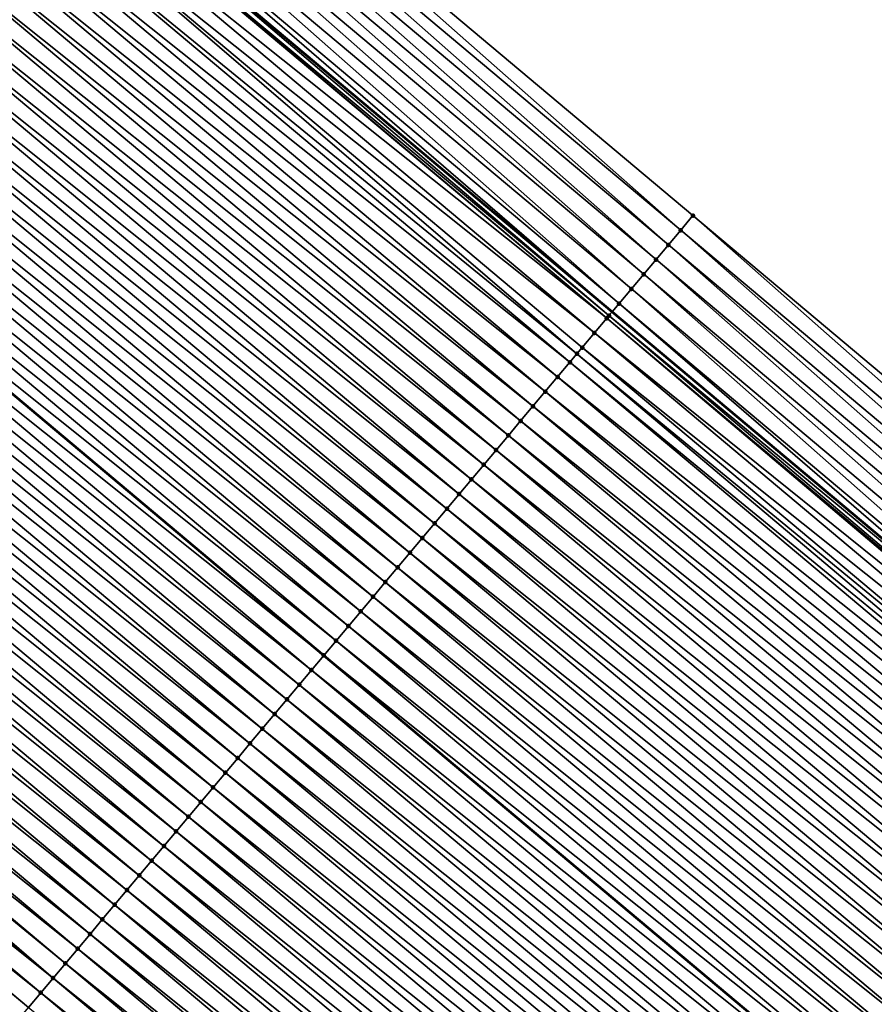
# Model space of a CAD drawing. Header units: feet. Extents: x 2007189 to 2022806, y 818621 to 837694.
# Tile 370 of 680: x 2015892 to 2015914, y 819848 to 819874. Entities that reach past the tile are written whole.
import ezdxf

# ---------------------------------------------------------------- set-up
doc = ezdxf.new("R2010")
doc.units = ezdxf.units.FT
doc.header["$MEASUREMENT"] = 0
for name, color, linetype, lineweight in [('EP_Travel Lane', 172, 'Continuous', 53), ('Road Shots', 141, 'Continuous', 100), ('Road X-Section', 40, 'Continuous', 13), ('STRIPING', 60, 'Continuous', 53)]:
    doc.layers.add(name, color=color, linetype=linetype, lineweight=lineweight)
doc.layers.add('I-77-MM17-21_SB-Surface-Border', color=7, linetype='Continuous')
doc.layers.add('I-77-MM17-21_SB-Surface-TIN', color=7, linetype='Continuous')

msp = doc.modelspace()

# ---------------------------------------------------------------- linework, layer by layer
at = {"layer": 'EP_Travel Lane'}
msp.add_polyline3d([(2015800.343797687, 819956.3280257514, 258.8786010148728), (2015815.66086029, 819943.4708387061, 259.1643164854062), (2015830.978050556, 819930.6135444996, 259.4366893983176), (2015846.295183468, 819917.7562984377, 259.7150493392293), (2015861.612343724, 819904.8990294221, 259.9905541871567), (2015876.929869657, 819892.0414534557, 260.2278165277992), (2015892.247178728, 819879.1840595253, 260.4877616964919), (2015907.564318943, 819866.3268073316, 260.7653570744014), (2015922.881623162, 819853.469417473, 261.0258082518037), (2015938.199376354, 819840.611650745, 261.2393019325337), (2015953.515313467, 819827.7568062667, 261.469608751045), (2015968.83556831, 819814.9028743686, 261.7273404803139), (2015984.155948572, 819802.048837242, 261.9716308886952), (2015999.476426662, 819789.1947180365, 262.205439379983), (2016014.796709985, 819776.3407622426, 262.4601193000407), (2016030.117183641, 819763.4866467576, 262.6944060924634)], dxfattribs=at)
at = {"layer": 'I-77-MM17-21_SB-Surface-Border', "color": 3, "linetype": 'Continuous', "lineweight": -3}
msp.add_polyline3d([(2015801.80948432, 819958.0731653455, 258.8288225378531), (2015816.483349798, 819944.4502775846, 259.1431098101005), (2015831.800585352, 819931.5929453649, 259.4107472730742), (2015848.08246596, 819919.884290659, 259.6512674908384), (2015863.39969002, 819907.0269680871, 259.9200997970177), (2015879.038939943, 819894.5521371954, 260.1299590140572), (2015894.356149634, 819881.6948266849, 260.4002980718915), (2015909.673386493, 819868.8374933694, 260.6677853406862), (2015924.990796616, 819855.9800146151, 260.917161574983), (2015940.308407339, 819843.1223674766, 261.1455541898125), (2015955.302306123, 819829.8850363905, 261.3832154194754), (2015970.300858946, 819816.6483402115, 261.6759490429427), (2015985.299783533, 819803.4113321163, 261.9288547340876), (2015999.977230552, 819789.7913720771, 262.1927512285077), (2016015.619066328, 819777.3203047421, 262.428381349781), (2016030.296526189, 819763.7003339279, 262.690905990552)], dxfattribs=at)
at = {"layer": 'I-77-MM17-21_SB-Surface-TIN', "color": 128, "linetype": 'Continuous', "lineweight": -3}
for points in [[(2015909.351782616, 819868.4546474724, 260.6826271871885), (2015894.356149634, 819881.6948266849, 260.4002980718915), (2015894.0345356, 819881.3119893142, 260.4162020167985)], [(2015909.351782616, 819868.4546474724, 260.6826271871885), (2015909.673386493, 819868.8374933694, 260.6677853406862), (2015894.356149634, 819881.6948266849, 260.4002980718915)], [(2015909.030266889, 819868.0717275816, 260.6882502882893), (2015894.0345356, 819881.3119893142, 260.4162020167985), (2015893.712990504, 819880.9290940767, 260.4248964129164)], [(2015909.030266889, 819868.0717275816, 260.6882502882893), (2015909.351782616, 819868.4546474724, 260.6826271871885), (2015894.0345356, 819881.3119893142, 260.4162020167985)], [(2015908.708668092, 819867.6888774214, 260.7025609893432), (2015893.712990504, 819880.9290940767, 260.4248964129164), (2015893.391385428, 819880.5462491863, 260.4398634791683)], [(2015908.708668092, 819867.6888774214, 260.7025609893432), (2015909.030266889, 819868.0717275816, 260.6882502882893), (2015893.712990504, 819880.9290940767, 260.4248964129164)], [(2015908.387053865, 819867.3060402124, 260.7184852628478), (2015893.391385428, 819880.5462491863, 260.4398634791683), (2015893.069773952, 819880.1634096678, 260.4554998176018)], [(2015908.387053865, 819867.3060402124, 260.7184852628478), (2015908.708668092, 819867.6888774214, 260.7025609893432), (2015893.391385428, 819880.5462491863, 260.4398634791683)], [(2015908.065335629, 819866.923290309, 260.7452868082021), (2015893.069773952, 819880.1634096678, 260.4554998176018), (2015892.748114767, 819879.780610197, 260.4761256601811)], [(2015908.065335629, 819866.923290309, 260.7452868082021), (2015908.387053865, 819867.3060402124, 260.7184852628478), (2015893.069773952, 819880.1634096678, 260.4554998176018)], [(2015907.743701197, 819866.5404700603, 260.763324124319), (2015892.748114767, 819879.780610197, 260.4761256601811), (2015892.426542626, 819879.3977376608, 260.4876483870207)], [(2015907.743701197, 819866.5404700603, 260.763324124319), (2015908.065335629, 819866.923290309, 260.7452868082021), (2015892.748114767, 819879.780610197, 260.4761256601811)], [(2015892.426542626, 819879.3977376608, 260.4876483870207), (2015892.247178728, 819879.1840595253, 260.4877616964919), (2015907.564318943, 819866.3268073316, 260.7653570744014)], [(2015907.743701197, 819866.5404700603, 260.763324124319), (2015892.426542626, 819879.3977376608, 260.4876483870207), (2015907.564318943, 819866.3268073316, 260.7653570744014)], [(2015907.422214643, 819866.1575256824, 260.7658964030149), (2015892.122783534, 819879.0358661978, 260.4878402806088), (2015892.105079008, 819879.0147740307, 260.4878218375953)], [(2015907.479568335, 819866.2258606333, 260.7663175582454), (2015892.247178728, 819879.1840595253, 260.4877616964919), (2015892.122783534, 819879.0358661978, 260.4878402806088)], [(2015907.422214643, 819866.1575256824, 260.7658964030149), (2015907.479568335, 819866.2258606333, 260.7663175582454), (2015892.122783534, 819879.0358661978, 260.4878402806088)], [(2015907.479568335, 819866.2258606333, 260.7663175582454), (2015907.564318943, 819866.3268073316, 260.7653570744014), (2015892.247178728, 819879.1840595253, 260.4877616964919)], [(2015907.422214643, 819866.1575256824, 260.7658964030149), (2015892.105079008, 819879.0147740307, 260.4878218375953), (2015891.783655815, 819878.631776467, 260.4837675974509)], [(2015907.100799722, 819865.7745211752, 260.7609772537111), (2015891.783655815, 819878.631776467, 260.4837675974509), (2015891.462207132, 819878.2488003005, 260.4823791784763)], [(2015907.100799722, 819865.7745211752, 260.7609772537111), (2015907.422214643, 819866.1575256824, 260.7658964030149), (2015891.783655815, 819878.631776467, 260.4837675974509)], [(2015906.641267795, 819865.227027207, 260.7587620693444), (2015891.462207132, 819878.2488003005, 260.4823791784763), (2015891.140807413, 819877.8657830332, 260.4758700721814)], [(2015906.641267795, 819865.227027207, 260.7587620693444), (2015906.779344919, 819865.3915501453, 260.7602290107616), (2015891.462207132, 819878.2488003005, 260.4823791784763)], [(2015906.779344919, 819865.3915501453, 260.7602290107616), (2015907.100799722, 819865.7745211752, 260.7609772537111), (2015891.462207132, 819878.2488003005, 260.4823791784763)], [(2015906.457947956, 819865.0085305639, 260.7534317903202), (2015891.140807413, 819877.8657830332, 260.4758700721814), (2015890.819409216, 819877.4827644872, 260.469201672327)], [(2015906.457947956, 819865.0085305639, 260.7534317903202), (2015906.641267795, 819865.227027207, 260.7587620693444), (2015891.140807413, 819877.8657830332, 260.4758700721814)], [(2015906.136569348, 819864.6254955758, 260.7447150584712), (2015890.819409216, 819877.4827644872, 260.469201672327), (2015890.498035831, 819877.0997251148, 260.4599385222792)], [(2015906.136569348, 819864.6254955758, 260.7447150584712), (2015906.457947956, 819865.0085305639, 260.7534317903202), (2015890.819409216, 819877.4827644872, 260.469201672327)], [(2015905.815197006, 819864.2424553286, 260.7353431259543), (2015890.498035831, 819877.0997251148, 260.4599385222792), (2015890.176632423, 819876.716710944, 260.4538152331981)], [(2015905.815197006, 819864.2424553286, 260.7353431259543), (2015906.136569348, 819864.6254955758, 260.7447150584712), (2015890.498035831, 819877.0997251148, 260.4599385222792)], [(2015905.493825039, 819863.8594147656, 260.7259318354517), (2015890.176632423, 819876.716710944, 260.4538152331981), (2015889.855218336, 819876.3337057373, 260.4488087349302)], [(2015905.493825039, 819863.8594147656, 260.7259318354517), (2015905.815197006, 819864.2424553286, 260.7353431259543), (2015890.176632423, 819876.716710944, 260.4538152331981)], [(2015905.172431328, 819863.476392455, 260.7187946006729), (2015889.855218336, 819876.3337057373, 260.4488087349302), (2015889.533831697, 819875.9506774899, 260.4409316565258)], [(2015905.172431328, 819863.476392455, 260.7187946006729), (2015905.493825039, 819863.8594147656, 260.7259318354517), (2015889.855218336, 819876.3337057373, 260.4488087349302)], [(2015904.851046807, 819863.0933624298, 260.7106962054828), (2015889.533831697, 819875.9506774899, 260.4409316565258), (2015889.21244864, 819875.5676462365, 260.4326800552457)], [(2015904.851046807, 819863.0933624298, 260.7106962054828), (2015905.172431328, 819863.476392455, 260.7187946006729), (2015889.533831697, 819875.9506774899, 260.4409316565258)], [(2015904.529669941, 819862.7103259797, 260.7017973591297), (2015889.21244864, 819875.5676462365, 260.4326800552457), (2015888.891058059, 819875.1846212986, 260.4252152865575)], [(2015904.529669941, 819862.7103259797, 260.7017973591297), (2015904.851046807, 819863.0933624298, 260.7106962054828), (2015889.21244864, 819875.5676462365, 260.4326800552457)], [(2015904.208299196, 819862.3272843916, 260.6922583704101), (2015888.891058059, 819875.1846212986, 260.4252152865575), (2015888.569679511, 819874.8015862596, 260.4164920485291)], [(2015904.208299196, 819862.3272843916, 260.6922583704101), (2015904.529669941, 819862.7103259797, 260.7017973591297), (2015888.891058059, 819875.1846212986, 260.4252152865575)], [(2015903.886930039, 819861.9442414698, 260.6825531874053), (2015888.569679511, 819874.8015862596, 260.4164920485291), (2015888.248297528, 819874.4185541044, 260.4081280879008)], [(2015903.886930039, 819861.9442414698, 260.6825531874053), (2015904.208299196, 819862.3272843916, 260.6922583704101), (2015888.569679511, 819874.8015862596, 260.4164920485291)], [(2015903.565571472, 819861.5611896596, 260.6717406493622), (2015888.248297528, 819874.4185541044, 260.4081280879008), (2015887.926920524, 819874.0355177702, 260.3992434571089)], [(2015903.565571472, 819861.5611896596, 260.6717406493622), (2015903.886930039, 819861.9442414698, 260.6825531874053), (2015888.248297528, 819874.4185541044, 260.4081280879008)], [(2015903.244193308, 819861.1781542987, 260.6629774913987), (2015887.926920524, 819874.0355177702, 260.3992434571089), (2015887.605523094, 819873.652498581, 260.392494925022)], [(2015903.244193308, 819861.1781542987, 260.6629774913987), (2015903.565571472, 819861.5611896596, 260.6717406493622), (2015887.926920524, 819874.0355177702, 260.3992434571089)], [(2015902.922814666, 819860.7951193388, 260.6542642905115), (2015887.605523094, 819873.652498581, 260.392494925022), (2015887.284127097, 819873.2694781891, 260.3855965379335)], [(2015902.922814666, 819860.7951193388, 260.6542642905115), (2015903.244193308, 819861.1781542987, 260.6629774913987), (2015887.605523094, 819873.652498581, 260.392494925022)], [(2015902.601452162, 819860.4120708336, 260.6438634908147), (2015887.284127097, 819873.2694781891, 260.3855965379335), (2015886.962744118, 819872.88644687, 260.3773367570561)], [(2015902.601452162, 819860.4120708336, 260.6438634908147), (2015902.922814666, 819860.7951193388, 260.6542642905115), (2015887.284127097, 819873.2694781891, 260.3855965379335)], [(2015902.280100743, 819860.0290130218, 260.6323032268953), (2015886.962744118, 819872.88644687, 260.3773367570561), (2015886.641349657, 819872.5034251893, 260.3702777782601)], [(2015902.280100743, 819860.0290130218, 260.6323032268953), (2015902.601452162, 819860.4120708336, 260.6438634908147), (2015886.962744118, 819872.88644687, 260.3773367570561)], [(2015901.958718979, 819859.6459806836, 260.6239166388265), (2015886.641349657, 819872.5034251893, 260.3702777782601), (2015886.319933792, 819872.1204214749, 260.365457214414)], [(2015901.958718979, 819859.6459806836, 260.6239166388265), (2015902.280100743, 819860.0290130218, 260.6323032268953), (2015886.641349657, 819872.5034251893, 260.3702777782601)], [(2015901.637322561, 819859.2629606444, 260.6170624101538), (2015886.319933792, 819872.1204214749, 260.365457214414), (2015885.998541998, 819871.7373975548, 260.3581192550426)], [(2015901.637322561, 819859.2629606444, 260.6170624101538), (2015901.958718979, 819859.6459806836, 260.6239166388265), (2015886.319933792, 819872.1204214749, 260.365457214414)], [(2015901.315945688, 819858.8799242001, 260.6081642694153), (2015885.998541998, 819871.7373975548, 260.3581192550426), (2015885.67715578, 819871.354368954, 260.3501981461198)], [(2015901.315945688, 819858.8799242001, 260.6081642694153), (2015901.637322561, 819859.2629606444, 260.6170624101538), (2015885.998541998, 819871.7373975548, 260.3581192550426)], [(2015900.99456233, 819858.4968931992, 260.5999443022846), (2015885.67715578, 819871.354368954, 260.3501981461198), (2015885.355761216, 819870.9713473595, 260.3431499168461)], [(2015900.99456233, 819858.4968931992, 260.5999443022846), (2015901.315945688, 819858.8799242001, 260.6081642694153), (2015885.67715578, 819871.354368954, 260.3501981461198)], [(2015900.673210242, 819858.1138359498, 260.5884540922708), (2015885.355761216, 819870.9713473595, 260.3431499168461), (2015885.034386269, 819870.5883092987, 260.3340502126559)], [(2015900.673210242, 819858.1138359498, 260.5884540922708), (2015900.99456233, 819858.4968931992, 260.5999443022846), (2015885.355761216, 819870.9713473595, 260.3431499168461)], [(2015900.351834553, 819857.7307985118, 260.5794321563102), (2015885.034386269, 819870.5883092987, 260.3340502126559), (2015884.713042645, 819870.2052446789, 260.3216609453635)], [(2015900.351834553, 819857.7307985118, 260.5794321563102), (2015900.673210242, 819858.1138359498, 260.5884540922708), (2015885.034386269, 819870.5883092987, 260.3340502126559)], [(2015884.391649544, 819869.8222221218, 260.3144733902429), (2015900.030475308, 819857.3477470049, 260.568676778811), (2015884.713042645, 819870.2052446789, 260.3216609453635)], [(2015900.351834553, 819857.7307985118, 260.5794321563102), (2015884.713042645, 819870.2052446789, 260.3216609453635), (2015900.030475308, 819857.3477470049, 260.568676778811)], [(2015899.709118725, 819856.9646937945, 260.5576703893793), (2015884.391649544, 819869.8222221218, 260.3144733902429), (2015884.070219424, 819869.4392303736, 260.3111436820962)], [(2015899.709118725, 819856.9646937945, 260.5576703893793), (2015900.030475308, 819857.3477470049, 260.568676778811), (2015884.391649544, 819869.8222221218, 260.3144733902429)], [(2015899.38770413, 819856.581689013, 260.5527170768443), (2015884.070219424, 819869.4392303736, 260.3111436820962), (2015883.748813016, 819869.0562187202, 260.3053340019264)], [(2015899.38770413, 819856.581689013, 260.5527170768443), (2015899.709118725, 819856.9646937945, 260.5576703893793), (2015884.070219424, 819869.4392303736, 260.3111436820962)], [(2015899.066322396, 819856.1986566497, 260.5443273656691), (2015883.748813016, 819869.0562187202, 260.3053340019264), (2015883.427421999, 819868.6731941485, 260.2979148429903)], [(2015899.066322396, 819856.1986566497, 260.5443273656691), (2015899.38770413, 819856.581689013, 260.5527170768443), (2015883.748813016, 819869.0562187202, 260.3053340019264)], [(2015924.669151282, 819855.5972035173, 260.9363389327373), (2015909.673386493, 819868.8374933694, 260.6677853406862), (2015909.351782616, 819868.4546474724, 260.6826271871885)], [(2015924.669151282, 819855.5972035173, 260.9363389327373), (2015924.990796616, 819855.9800146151, 260.917161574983), (2015909.673386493, 819868.8374933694, 260.6677853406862)], [(2015898.744941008, 819855.815623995, 260.5359013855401), (2015883.427421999, 819868.6731941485, 260.2979148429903), (2015883.106023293, 819868.2901760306, 260.2912997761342)], [(2015898.744941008, 819855.815623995, 260.5359013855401), (2015899.066322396, 819856.1986566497, 260.5443273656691), (2015883.427421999, 819868.6731941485, 260.2979148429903)], [(2015898.423561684, 819855.4325896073, 260.5272594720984), (2015883.106023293, 819868.2901760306, 260.2912997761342), (2015882.784626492, 819867.9071563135, 260.2844854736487)], [(2015898.423561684, 819855.4325896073, 260.5272594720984), (2015898.744941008, 819855.815623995, 260.5359013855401), (2015883.106023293, 819868.2901760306, 260.2912997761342)], [(2015924.347586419, 819855.2143248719, 260.9471006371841), (2015909.351782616, 819868.4546474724, 260.6826271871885), (2015909.030266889, 819868.0717275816, 260.6882502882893)], [(2015924.347586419, 819855.2143248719, 260.9471006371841), (2015924.669151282, 819855.5972035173, 260.9363389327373), (2015909.351782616, 819868.4546474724, 260.6826271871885)], [(2015924.026019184, 819854.8314482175, 260.9581104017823), (2015909.030266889, 819868.0717275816, 260.6882502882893), (2015908.708668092, 819867.6888774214, 260.7025609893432)], [(2015924.026019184, 819854.8314482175, 260.9581104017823), (2015924.347586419, 819855.2143248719, 260.9471006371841), (2015909.030266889, 819868.0717275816, 260.6882502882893)], [(2015898.102178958, 819855.0495580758, 260.5189734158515), (2015882.784626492, 819867.9071563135, 260.2844854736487), (2015882.463223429, 819867.524141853, 260.2783260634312)], [(2015898.102178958, 819855.0495580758, 260.5189734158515), (2015898.423561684, 819855.4325896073, 260.5272594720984), (2015882.784626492, 819867.9071563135, 260.2844854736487)], [(2015897.780786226, 819854.6665349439, 260.5117338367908), (2015882.463223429, 819867.524141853, 260.2783260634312), (2015882.141841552, 819867.1411096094, 260.2699510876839)], [(2015897.780786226, 819854.6665349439, 260.5117338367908), (2015898.102178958, 819855.0495580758, 260.5189734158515), (2015882.463223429, 819867.524141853, 260.2783260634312)], [(2015923.704373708, 819854.4486372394, 260.9773026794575), (2015908.708668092, 819867.6888774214, 260.7025609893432), (2015908.387053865, 819867.3060402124, 260.7184852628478)], [(2015923.704373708, 819854.4486372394, 260.9773026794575), (2015924.026019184, 819854.8314482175, 260.9581104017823), (2015908.708668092, 819867.6888774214, 260.7025609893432)], [(2015923.382672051, 819854.0658734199, 261.0023703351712), (2015908.387053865, 819867.3060402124, 260.7184852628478), (2015908.065335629, 819866.923290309, 260.7452868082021)], [(2015923.382672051, 819854.0658734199, 261.0023703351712), (2015923.704373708, 819854.4486372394, 260.9773026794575), (2015908.387053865, 819867.3060402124, 260.7184852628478)], [(2015897.45940363, 819854.2835033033, 260.5034341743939), (2015882.141841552, 819867.1411096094, 260.2699510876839), (2015881.820449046, 819866.758086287, 260.2626875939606)], [(2015897.45940363, 819854.2835033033, 260.5034341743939), (2015897.780786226, 819854.6665349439, 260.5117338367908), (2015882.141841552, 819867.1411096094, 260.2699510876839)], [(2015897.138019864, 819853.9004726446, 260.4952568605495), (2015881.820449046, 819866.758086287, 260.2626875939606), (2015881.499045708, 819866.375072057, 260.2565569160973)], [(2015897.138019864, 819853.9004726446, 260.4952568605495), (2015897.45940363, 819854.2835033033, 260.5034341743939), (2015881.820449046, 819866.758086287, 260.2626875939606)], [(2015923.061097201, 819853.6830031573, 261.0141764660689), (2015908.065335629, 819866.923290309, 260.7452868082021), (2015907.743701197, 819866.5404700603, 260.763324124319)], [(2015923.061097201, 819853.6830031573, 261.0141764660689), (2015923.382672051, 819854.0658734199, 261.0023703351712), (2015908.065335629, 819866.923290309, 260.7452868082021)], [(2015907.743701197, 819866.5404700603, 260.763324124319), (2015907.564318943, 819866.3268073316, 260.7653570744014), (2015922.881623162, 819853.469417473, 261.0258082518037)], [(2015923.061097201, 819853.6830031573, 261.0141764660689), (2015907.743701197, 819866.5404700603, 260.763324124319), (2015922.881623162, 819853.469417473, 261.0258082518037)], [(2015896.81661879, 819853.5174565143, 260.4888896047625), (2015881.499045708, 819866.375072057, 260.2565569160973), (2015881.177636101, 819865.9920630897, 260.2510819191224)], [(2015896.81661879, 819853.5174565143, 260.4888896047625), (2015897.138019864, 819853.9004726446, 260.4952568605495), (2015881.499045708, 819866.375072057, 260.2565569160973)], [(2015922.739435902, 819853.3002054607, 261.0350234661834), (2015907.479568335, 819866.2258606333, 260.7663175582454), (2015907.422214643, 819866.1575256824, 260.7658964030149)], [(2015907.479568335, 819866.2258606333, 260.7663175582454), (2015922.881623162, 819853.469417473, 261.0258082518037), (2015907.564318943, 819866.3268073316, 260.7653570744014)], [(2015922.739435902, 819853.3002054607, 261.0350234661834), (2015922.881623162, 819853.469417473, 261.0258082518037), (2015907.479568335, 819866.2258606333, 260.7663175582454)], [(2015896.495225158, 819853.1344341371, 260.481744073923), (2015881.177636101, 819865.9920630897, 260.2510819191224), (2015880.856236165, 819865.6090460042, 260.2445954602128)], [(2015896.495225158, 819853.1344341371, 260.481744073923), (2015896.81661879, 819853.5174565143, 260.4888896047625), (2015881.177636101, 819865.9920630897, 260.2510819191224)], [(2015922.690090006, 819853.2414334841, 261.0357920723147), (2015907.422214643, 819866.1575256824, 260.7658964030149), (2015907.100799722, 819865.7745211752, 260.7609772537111)], [(2015922.690090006, 819853.2414334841, 261.0357920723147), (2015922.739435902, 819853.3002054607, 261.0350234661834), (2015907.422214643, 819866.1575256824, 260.7658964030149)], [(2015922.41803509, 819852.9171891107, 261.0286287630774), (2015907.100799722, 819865.7745211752, 260.7609772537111), (2015906.779344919, 819865.3915501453, 260.7602290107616)], [(2015922.41803509, 819852.9171891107, 261.0286287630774), (2015922.690090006, 819853.2414334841, 261.0357920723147), (2015907.100799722, 819865.7745211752, 260.7609772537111)], [(2015896.173851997, 819852.7513945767, 260.4724577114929), (2015880.856236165, 819865.6090460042, 260.2445954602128), (2015880.534834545, 819865.2260303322, 260.2382851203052)], [(2015896.173851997, 819852.7513945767, 260.4724577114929), (2015896.495225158, 819853.1344341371, 260.481744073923), (2015880.856236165, 819865.6090460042, 260.2445954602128)], [(2015922.096634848, 819852.534172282, 261.0221744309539), (2015906.779344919, 819865.3915501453, 260.7602290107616), (2015906.641267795, 819865.227027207, 260.7587620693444)], [(2015922.096634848, 819852.534172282, 261.0221744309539), (2015922.41803509, 819852.9171891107, 261.0286287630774), (2015906.779344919, 819865.3915501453, 260.7602290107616)], [(2015895.85245162, 819852.368377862, 260.4660176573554), (2015880.534834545, 819865.2260303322, 260.2382851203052), (2015880.213439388, 819864.8430092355, 260.2312989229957)], [(2015895.85245162, 819852.368377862, 260.4660176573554), (2015896.173851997, 819852.7513945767, 260.4724577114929), (2015880.534834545, 819865.2260303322, 260.2382851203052)], [(2015921.930125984, 819852.3357546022, 261.0195047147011), (2015906.641267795, 819865.227027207, 260.7587620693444), (2015906.457947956, 819865.0085305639, 260.7534317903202)], [(2015921.930125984, 819852.3357546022, 261.0195047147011), (2015922.096634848, 819852.534172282, 261.0221744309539), (2015906.641267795, 819865.227027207, 260.7587620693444)], [(2015921.775242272, 819852.1511490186, 261.0149183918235), (2015906.457947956, 819865.0085305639, 260.7534317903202), (2015906.136569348, 819864.6254955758, 260.7447150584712)], [(2015921.775242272, 819852.1511490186, 261.0149183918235), (2015921.930125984, 819852.3357546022, 261.0195047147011), (2015906.457947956, 819865.0085305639, 260.7534317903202)], [(2015895.531064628, 819851.9853499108, 260.458177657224), (2015880.213439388, 819864.8430092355, 260.2312989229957), (2015879.892045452, 819864.4599871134, 260.2241849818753)], [(2015895.531064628, 819851.9853499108, 260.458177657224), (2015895.85245162, 819852.368377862, 260.4660176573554), (2015880.213439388, 819864.8430092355, 260.2312989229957)], [(2015921.453875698, 819851.7681039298, 261.004943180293), (2015906.136569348, 819864.6254955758, 260.7447150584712), (2015905.815197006, 819864.2424553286, 260.7353431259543)], [(2015921.453875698, 819851.7681039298, 261.004943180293), (2015921.775242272, 819852.1511490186, 261.0149183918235), (2015906.136569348, 819864.6254955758, 260.7447150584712)], [(2015895.209686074, 819851.6023148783, 260.4494553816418), (2015879.892045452, 819864.4599871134, 260.2241849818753), (2015879.570643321, 819864.0769718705, 260.2179281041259)], [(2015895.209686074, 819851.6023148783, 260.4494553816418), (2015895.531064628, 819851.9853499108, 260.458177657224), (2015879.892045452, 819864.4599871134, 260.2241849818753)], [(2015921.132512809, 819851.385055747, 260.9945824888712), (2015905.815197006, 819864.2424553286, 260.7353431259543), (2015905.493825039, 819863.8594147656, 260.7259318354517)], [(2015921.132512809, 819851.385055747, 260.9945824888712), (2015921.453875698, 819851.7681039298, 261.004943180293), (2015905.815197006, 819864.2424553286, 260.7353431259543)], [(2015894.888307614, 819851.2192797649, 260.4407230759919), (2015879.570643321, 819864.0769718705, 260.2179281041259), (2015879.249246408, 819863.6939522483, 260.2111256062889)], [(2015894.888307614, 819851.2192797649, 260.4407230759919), (2015895.209686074, 819851.6023148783, 260.4494553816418), (2015879.570643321, 819864.0769718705, 260.2179281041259)], [(2015920.811156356, 819851.0020021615, 260.9835486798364), (2015905.493825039, 819863.8594147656, 260.7259318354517), (2015905.172431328, 819863.476392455, 260.7187946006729)], [(2015920.811156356, 819851.0020021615, 260.9835486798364), (2015921.132512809, 819851.385055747, 260.9945824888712), (2015905.493825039, 819863.8594147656, 260.7259318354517)], [(2015894.566913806, 819850.8362575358, 260.4335959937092), (2015879.249246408, 819863.6939522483, 260.2111256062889), (2015878.927859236, 819863.310924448, 260.203304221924)], [(2015894.566913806, 819850.8362575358, 260.4335959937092), (2015894.888307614, 819851.2192797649, 260.4407230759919), (2015879.249246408, 819863.6939522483, 260.2111256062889)], [(2015920.489769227, 819850.6189743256, 260.9757229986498), (2015905.172431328, 819863.476392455, 260.7187946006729), (2015904.851046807, 819863.0933624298, 260.7106962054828)], [(2015920.489769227, 819850.6189743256, 260.9757229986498), (2015920.811156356, 819851.0020021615, 260.9835486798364), (2015905.172431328, 819863.476392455, 260.7187946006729)], [(2015894.245521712, 819850.4532338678, 260.426289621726), (2015878.927859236, 819863.310924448, 260.203304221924), (2015878.606465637, 819862.9279020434, 260.1961550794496)], [(2015894.245521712, 819850.4532338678, 260.426289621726), (2015894.566913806, 819850.8362575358, 260.4335959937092), (2015878.927859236, 819863.310924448, 260.203304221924)], [(2015920.168384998, 819850.2359440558, 260.9675940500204), (2015904.851046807, 819863.0933624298, 260.7106962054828), (2015904.529669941, 819862.7103259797, 260.7017973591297)], [(2015920.168384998, 819850.2359440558, 260.9675940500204), (2015920.489769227, 819850.6189743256, 260.9757229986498), (2015904.851046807, 819863.0933624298, 260.7106962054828)], [(2015893.92412571, 819850.0702134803, 260.4193919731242), (2015878.606465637, 819862.9279020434, 260.1961550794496), (2015878.285064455, 819862.5448860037, 260.1897989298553)], [(2015893.92412571, 819850.0702134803, 260.4193919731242), (2015894.245521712, 819850.4532338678, 260.426289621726), (2015878.606465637, 819862.9279020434, 260.1961550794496)], [(2015919.84700176, 819849.8529129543, 260.959361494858), (2015904.529669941, 819862.7103259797, 260.7017973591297), (2015904.208299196, 819862.3272843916, 260.6922583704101)], [(2015919.84700176, 819849.8529129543, 260.959361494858), (2015920.168384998, 819850.2359440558, 260.9675940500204), (2015904.529669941, 819862.7103259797, 260.7017973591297)], [(2015893.602733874, 819849.6871895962, 260.4120587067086), (2015878.285064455, 819862.5448860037, 260.1897989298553), (2015877.963667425, 819862.16186648, 260.1830086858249)], [(2015893.602733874, 819849.6871895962, 260.4120587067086), (2015893.92412571, 819850.0702134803, 260.4193919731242), (2015878.285064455, 819862.5448860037, 260.1897989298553)], [(2015919.525631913, 819849.469870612, 260.9497284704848), (2015904.208299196, 819862.3272843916, 260.6922583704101), (2015903.886930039, 819861.9442414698, 260.6825531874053)], [(2015919.525631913, 819849.469870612, 260.9497284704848), (2015919.84700176, 819849.8529129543, 260.959361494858), (2015904.208299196, 819862.3272843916, 260.6922583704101)], [(2015893.281345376, 819849.3041629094, 260.4043762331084), (2015877.963667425, 819862.16186648, 260.1830086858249), (2015877.812336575, 819861.9815362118, 260.1806217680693)], [(2015893.281345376, 819849.3041629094, 260.4043762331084), (2015893.602733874, 819849.6871895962, 260.4120587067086), (2015877.963667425, 819862.16186648, 260.1830086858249)], [(2015892.959966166, 819848.9211284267, 260.3957224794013), (2015877.812336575, 819861.9815362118, 260.1806217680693), (2015877.642279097, 819861.7788396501, 260.1753082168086)], [(2015892.959966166, 819848.9211284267, 260.3957224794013), (2015893.281345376, 819849.3041629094, 260.4043762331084), (2015877.812336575, 819861.9815362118, 260.1806217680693)], [(2015919.204270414, 819849.0868212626, 260.9392224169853), (2015903.886930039, 819861.9442414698, 260.6825531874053), (2015903.565571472, 819861.5611896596, 260.6717406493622)], [(2015919.204270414, 819849.0868212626, 260.9392224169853), (2015919.525631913, 819849.469870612, 260.9497284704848), (2015903.886930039, 819861.9442414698, 260.6825531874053)], [(2015892.959966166, 819848.9211284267, 260.3957224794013), (2015877.642279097, 819861.7788396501, 260.1753082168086), (2015877.320899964, 819861.3958051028, 260.166646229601)], [(2015918.88292662, 819848.7037570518, 260.9268648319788), (2015903.565571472, 819861.5611896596, 260.6717406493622), (2015903.244193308, 819861.1781542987, 260.6629774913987)], [(2015918.88292662, 819848.7037570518, 260.9268648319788), (2015919.204270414, 819849.0868212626, 260.9392224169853), (2015903.565571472, 819861.5611896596, 260.6717406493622)], [(2015892.638594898, 819848.5380872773, 260.3862381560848), (2015877.320899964, 819861.3958051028, 260.166646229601), (2015876.999526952, 819861.0127654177, 260.1573441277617)], [(2015892.638594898, 819848.5380872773, 260.3862381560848), (2015892.959966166, 819848.9211284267, 260.3957224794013), (2015877.320899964, 819861.3958051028, 260.166646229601)], [(2015918.561565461, 819848.3207074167, 260.9163232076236), (2015903.244193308, 819861.1781542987, 260.6629774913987), (2015902.922814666, 819860.7951193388, 260.6542642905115)], [(2015918.561565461, 819848.3207074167, 260.9163232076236), (2015918.88292662, 819848.7037570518, 260.9268648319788), (2015903.244193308, 819861.1781542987, 260.6629774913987)], [(2015892.31720445, 819848.1550622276, 260.3787596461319), (2015876.999526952, 819861.0127654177, 260.1573441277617), (2015876.955784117, 819860.9605962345, 260.1543912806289)], [(2015892.31720445, 819848.1550622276, 260.3787596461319), (2015876.955784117, 819860.9605962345, 260.1543912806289), (2015892.069391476, 819847.8595959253, 260.3663480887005)], [(2015892.31720445, 819848.1550622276, 260.3787596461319), (2015892.638594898, 819848.5380872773, 260.3862381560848), (2015876.999526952, 819861.0127654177, 260.1573441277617)], [(2015918.240186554, 819847.9376726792, 260.907637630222), (2015902.922814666, 819860.7951193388, 260.6542642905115), (2015902.601452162, 819860.4120708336, 260.6438634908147)], [(2015918.240186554, 819847.9376726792, 260.907637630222), (2015918.561565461, 819848.3207074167, 260.9163232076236), (2015902.922814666, 819860.7951193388, 260.6542642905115)], [(2015917.918823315, 819847.5546247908, 260.8973136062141), (2015902.601452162, 819860.4120708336, 260.6438634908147), (2015902.280100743, 819860.0290130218, 260.6323032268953)], [(2015917.918823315, 819847.5546247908, 260.8973136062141), (2015918.240186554, 819847.9376726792, 260.907637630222), (2015902.601452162, 819860.4120708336, 260.6438634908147)], [(2015917.59747797, 819847.1715618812, 260.8851181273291), (2015902.280100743, 819860.0290130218, 260.6323032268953), (2015901.958718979, 819859.6459806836, 260.6239166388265)], [(2015917.59747797, 819847.1715618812, 260.8851181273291), (2015917.918823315, 819847.5546247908, 260.8973136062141), (2015902.280100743, 819860.0290130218, 260.6323032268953)], [(2015917.27611466, 819846.7885140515, 260.8748014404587), (2015901.958718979, 819859.6459806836, 260.6239166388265), (2015901.637322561, 819859.2629606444, 260.6170624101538)], [(2015917.27611466, 819846.7885140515, 260.8748014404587), (2015917.59747797, 819847.1715618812, 260.8851181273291), (2015901.958718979, 819859.6459806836, 260.6239166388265)], [(2015916.95472915, 819846.4054848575, 260.8668065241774), (2015901.637322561, 819859.2629606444, 260.6170624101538), (2015901.315945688, 819858.8799242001, 260.6081642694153)], [(2015916.95472915, 819846.4054848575, 260.8668065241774), (2015917.27611466, 819846.7885140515, 260.8748014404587), (2015901.637322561, 819859.2629606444, 260.6170624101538)], [(2015916.633354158, 819846.0224468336, 260.8577115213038), (2015901.315945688, 819858.8799242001, 260.6081642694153), (2015900.99456233, 819858.4968931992, 260.5999443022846)], [(2015916.633354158, 819846.0224468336, 260.8577115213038), (2015916.95472915, 819846.4054848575, 260.8668065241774), (2015901.315945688, 819858.8799242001, 260.6081642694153)], [(2015916.311983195, 819845.6394054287, 260.8481952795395), (2015900.99456233, 819858.4968931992, 260.5999443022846), (2015900.673210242, 819858.1138359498, 260.5884540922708)], [(2015916.311983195, 819845.6394054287, 260.8481952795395), (2015916.633354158, 819846.0224468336, 260.8577115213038), (2015900.99456233, 819858.4968931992, 260.5999443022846)], [(2015915.990633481, 819845.2563461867, 260.8364567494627), (2015900.673210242, 819858.1138359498, 260.5884540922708), (2015900.351834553, 819857.7307985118, 260.5794321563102)], [(2015915.990633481, 819845.2563461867, 260.8364567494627), (2015916.311983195, 819845.6394054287, 260.8481952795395), (2015900.673210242, 819858.1138359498, 260.5884540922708)], [(2015915.669288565, 819844.8732829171, 260.8242164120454), (2015900.351834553, 819857.7307985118, 260.5794321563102), (2015900.030475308, 819857.3477470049, 260.568676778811)], [(2015915.669288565, 819844.8732829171, 260.8242164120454), (2015915.990633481, 819845.2563461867, 260.8364567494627), (2015900.351834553, 819857.7307985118, 260.5794321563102)], [(2015899.709118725, 819856.9646937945, 260.5576703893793), (2015915.347943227, 819844.4902197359, 260.8120065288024), (2015900.030475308, 819857.3477470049, 260.568676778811)], [(2015915.669288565, 819844.8732829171, 260.8242164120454), (2015900.030475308, 819857.3477470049, 260.568676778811), (2015915.347943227, 819844.4902197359, 260.8120065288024)], [(2015915.026578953, 819844.1071729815, 260.8018043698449), (2015899.709118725, 819856.9646937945, 260.5576703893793), (2015899.38770413, 819856.581689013, 260.5527170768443)], [(2015915.026578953, 819844.1071729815, 260.8018043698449), (2015915.347943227, 819844.4902197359, 260.8120065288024), (2015899.709118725, 819856.9646937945, 260.5576703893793)], [(2015914.705166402, 819843.7241664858, 260.7966374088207), (2015899.38770413, 819856.581689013, 260.5527170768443), (2015899.066322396, 819856.1986566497, 260.5443273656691)], [(2015914.705166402, 819843.7241664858, 260.7966374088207), (2015915.026578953, 819844.1071729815, 260.8018043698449), (2015899.38770413, 819856.581689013, 260.5527170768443)], [(2015914.383774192, 819843.3411429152, 260.789343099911), (2015899.066322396, 819856.1986566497, 260.5443273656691), (2015898.744941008, 819855.815623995, 260.5359013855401)], [(2015914.383774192, 819843.3411429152, 260.789343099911), (2015914.705166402, 819843.7241664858, 260.7966374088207), (2015899.066322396, 819856.1986566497, 260.5443273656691)], [(2015914.062401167, 819842.9581032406, 260.7800424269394), (2015898.744941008, 819855.815623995, 260.5359013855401), (2015898.423561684, 819855.4325896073, 260.5272594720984)], [(2015914.062401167, 819842.9581032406, 260.7800424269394), (2015914.383774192, 819843.3411429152, 260.789343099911), (2015898.744941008, 819855.815623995, 260.5359013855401)], [(2015913.741008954, 819842.5750796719, 260.7727483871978), (2015898.423561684, 819855.4325896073, 260.5272594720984), (2015898.102178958, 819855.0495580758, 260.5189734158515)], [(2015913.741008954, 819842.5750796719, 260.7727483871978), (2015914.062401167, 819842.9581032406, 260.7800424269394), (2015898.423561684, 819855.4325896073, 260.5272594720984)], [(2015913.419615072, 819842.1920575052, 260.7656289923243), (2015898.102178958, 819855.0495580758, 260.5189734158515), (2015897.780786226, 819854.6665349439, 260.5117338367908)], [(2015913.419615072, 819842.1920575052, 260.7656289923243), (2015913.741008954, 819842.5750796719, 260.7727483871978), (2015898.102178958, 819855.0495580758, 260.5189734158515)], [(2015913.098231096, 819841.8090270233, 260.7574736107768), (2015897.780786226, 819854.6665349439, 260.5117338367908), (2015897.45940363, 819854.2835033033, 260.5034341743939)], [(2015913.098231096, 819841.8090270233, 260.7574736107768), (2015913.419615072, 819842.1920575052, 260.7656289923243), (2015897.780786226, 819854.6665349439, 260.5117338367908)], [(2015912.776850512, 819841.4259936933, 260.74896341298), (2015897.45940363, 819854.2835033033, 260.5034341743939), (2015897.138019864, 819853.9004726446, 260.4952568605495)], [(2015912.776850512, 819841.4259936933, 260.74896341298), (2015913.098231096, 819841.8090270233, 260.7574736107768), (2015897.45940363, 819854.2835033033, 260.5034341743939)], [(2015912.455484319, 819841.0429482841, 260.7389482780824), (2015897.138019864, 819853.9004726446, 260.4952568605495), (2015896.81661879, 819853.5174565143, 260.4888896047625)], [(2015912.455484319, 819841.0429482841, 260.7389482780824), (2015912.776850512, 819841.4259936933, 260.74896341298), (2015897.138019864, 819853.9004726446, 260.4952568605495)], [(2015912.134066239, 819840.6599464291, 260.7343594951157), (2015896.81661879, 819853.5174565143, 260.4888896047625), (2015896.495225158, 819853.1344341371, 260.481744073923)], [(2015912.134066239, 819840.6599464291, 260.7343594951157), (2015912.455484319, 819841.0429482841, 260.7389482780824), (2015896.81661879, 819853.5174565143, 260.4888896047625)], [(2015911.812677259, 819840.2769201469, 260.7267273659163), (2015896.495225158, 819853.1344341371, 260.481744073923), (2015896.173851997, 819852.7513945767, 260.4724577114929)], [(2015911.812677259, 819840.2769201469, 260.7267273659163), (2015912.134066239, 819840.6599464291, 260.7343594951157), (2015896.495225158, 819853.1344341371, 260.481744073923)], [(2015911.491292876, 819839.8938900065, 260.7186145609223), (2015896.173851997, 819852.7513945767, 260.4724577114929), (2015895.85245162, 819852.368377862, 260.4660176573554)], [(2015911.491292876, 819839.8938900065, 260.7186145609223), (2015911.812677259, 819840.2769201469, 260.7267273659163), (2015896.173851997, 819852.7513945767, 260.4724577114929)], [(2015911.16988627, 819839.51087852, 260.7128257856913), (2015895.85245162, 819852.368377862, 260.4660176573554), (2015895.531064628, 819851.9853499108, 260.458177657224)], [(2015911.16988627, 819839.51087852, 260.7128257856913), (2015911.491292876, 819839.8938900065, 260.7186145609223), (2015895.85245162, 819852.368377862, 260.4660176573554)], [(2015910.848502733, 819839.127847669, 260.7046244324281), (2015895.531064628, 819851.9853499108, 260.458177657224), (2015895.209686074, 819851.6023148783, 260.4494553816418)], [(2015910.848502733, 819839.127847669, 260.7046244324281), (2015911.16988627, 819839.51087852, 260.7128257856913), (2015895.531064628, 819851.9853499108, 260.458177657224)], [(2015910.527126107, 819838.7448110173, 260.6957003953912), (2015895.209686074, 819851.6023148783, 260.4494553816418), (2015894.888307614, 819851.2192797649, 260.4407230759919)], [(2015910.527126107, 819838.7448110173, 260.6957003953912), (2015910.848502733, 819839.127847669, 260.7046244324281), (2015895.209686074, 819851.6023148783, 260.4494553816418)], [(2015910.205745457, 819838.3617777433, 260.6871971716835), (2015894.888307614, 819851.2192797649, 260.4407230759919), (2015894.566913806, 819850.8362575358, 260.4335959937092)], [(2015910.205745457, 819838.3617777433, 260.6871971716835), (2015910.527126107, 819838.7448110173, 260.6957003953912), (2015894.888307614, 819851.2192797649, 260.4407230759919)], [(2015909.88436076, 819837.9787478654, 260.6791170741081), (2015894.566913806, 819850.8362575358, 260.4335959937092), (2015894.245521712, 819850.4532338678, 260.426289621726)], [(2015909.88436076, 819837.9787478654, 260.6791170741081), (2015910.205745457, 819838.3617777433, 260.6871971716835), (2015894.566913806, 819850.8362575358, 260.4335959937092)], [(2015909.562972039, 819837.5957213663, 260.6714579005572), (2015894.245521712, 819850.4532338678, 260.426289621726), (2015893.92412571, 819850.0702134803, 260.4193919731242)], [(2015909.562972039, 819837.5957213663, 260.6714579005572), (2015909.88436076, 819837.9787478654, 260.6791170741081), (2015894.245521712, 819850.4532338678, 260.426289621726)], [(2015909.241587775, 819837.2126911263, 260.6633326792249), (2015893.92412571, 819850.0702134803, 260.4193919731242), (2015893.602733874, 819849.6871895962, 260.4120587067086)], [(2015909.241587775, 819837.2126911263, 260.6633326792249), (2015909.562972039, 819837.5957213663, 260.6714579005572), (2015893.92412571, 819850.0702134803, 260.4193919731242)], [(2015908.920206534, 819836.829658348, 260.6548912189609), (2015893.602733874, 819849.6871895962, 260.4120587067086), (2015893.281345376, 819849.3041629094, 260.4043762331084)], [(2015908.920206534, 819836.829658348, 260.6548912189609), (2015909.241587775, 819837.2126911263, 260.6633326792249), (2015893.602733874, 819849.6871895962, 260.4120587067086)], [(2015908.598823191, 819836.4466273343, 260.6466696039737), (2015893.281345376, 819849.3041629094, 260.4043762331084), (2015892.959966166, 819848.9211284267, 260.3957224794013)], [(2015908.598823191, 819836.4466273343, 260.6466696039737), (2015908.920206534, 819836.829658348, 260.6548912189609), (2015893.281345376, 819849.3041629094, 260.4043762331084)], [(2015908.277436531, 819836.0635991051, 260.6387949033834), (2015892.959966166, 819848.9211284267, 260.3957224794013), (2015892.638594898, 819848.5380872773, 260.3862381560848)], [(2015908.277436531, 819836.0635991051, 260.6387949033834), (2015908.598823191, 819836.4466273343, 260.6466696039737), (2015892.959966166, 819848.9211284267, 260.3957224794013)], [(2015907.95608439, 819835.6805419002, 260.6273101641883), (2015892.638594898, 819848.5380872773, 260.3862381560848), (2015892.31720445, 819848.1550622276, 260.3787596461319)], [(2015907.95608439, 819835.6805419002, 260.6273101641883), (2015908.277436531, 819836.0635991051, 260.6387949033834), (2015892.638594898, 819848.5380872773, 260.3862381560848)]]:
    msp.add_3dface(points, dxfattribs=at)
at = {"layer": 'Road Shots', "lineweight": 100}
for p in [(2015909.673386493, 819868.8374933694, 260.6677853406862), (2015909.351782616, 819868.4546474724, 260.6826271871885), (2015909.030266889, 819868.0717275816, 260.6882502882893), (2015908.708668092, 819867.6888774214, 260.7025609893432), (2015908.387053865, 819867.3060402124, 260.7184852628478), (2015908.065335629, 819866.923290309, 260.7452868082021), (2015907.743701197, 819866.5404700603, 260.763324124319), (2015907.479568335, 819866.2258606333, 260.7663175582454), (2015907.422214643, 819866.1575256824, 260.7658964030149), (2015907.100799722, 819865.7745211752, 260.7609772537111), (2015906.779344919, 819865.3915501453, 260.7602290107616), (2015906.641267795, 819865.227027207, 260.7587620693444), (2015906.457947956, 819865.0085305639, 260.7534317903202), (2015906.136569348, 819864.6254955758, 260.7447150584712), (2015905.815197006, 819864.2424553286, 260.7353431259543), (2015905.493825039, 819863.8594147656, 260.7259318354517), (2015905.172431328, 819863.476392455, 260.7187946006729), (2015904.851046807, 819863.0933624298, 260.7106962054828), (2015904.529669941, 819862.7103259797, 260.7017973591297), (2015904.208299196, 819862.3272843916, 260.6922583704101), (2015903.886930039, 819861.9442414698, 260.6825531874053), (2015903.565571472, 819861.5611896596, 260.6717406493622), (2015903.244193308, 819861.1781542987, 260.6629774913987), (2015902.922814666, 819860.7951193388, 260.6542642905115), (2015902.601452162, 819860.4120708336, 260.6438634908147), (2015902.280100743, 819860.0290130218, 260.6323032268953), (2015901.958718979, 819859.6459806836, 260.6239166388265), (2015901.637322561, 819859.2629606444, 260.6170624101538), (2015901.315945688, 819858.8799242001, 260.6081642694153), (2015900.99456233, 819858.4968931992, 260.5999443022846), (2015900.673210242, 819858.1138359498, 260.5884540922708), (2015900.351834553, 819857.7307985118, 260.5794321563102), (2015900.030475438, 819857.3477471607, 260.5686767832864), (2015899.709118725, 819856.9646937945, 260.5576703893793), (2015899.38770413, 819856.581689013, 260.5527170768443), (2015899.066322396, 819856.1986566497, 260.5443273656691), (2015898.744941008, 819855.815623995, 260.5359013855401), (2015898.423561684, 819855.4325896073, 260.5272594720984), (2015898.102178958, 819855.0495580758, 260.5189734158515), (2015897.780786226, 819854.6665349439, 260.5117338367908), (2015897.45940363, 819854.2835033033, 260.5034341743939), (2015897.138019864, 819853.9004726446, 260.4952568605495), (2015896.81661879, 819853.5174565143, 260.4888896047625), (2015896.495225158, 819853.1344341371, 260.481744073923), (2015896.173851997, 819852.7513945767, 260.4724577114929), (2015895.85245162, 819852.368377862, 260.4660176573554), (2015895.531064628, 819851.9853499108, 260.458177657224), (2015895.209686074, 819851.6023148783, 260.4494553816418), (2015894.888307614, 819851.2192797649, 260.4407230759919), (2015894.566913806, 819850.8362575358, 260.4335959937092), (2015894.245521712, 819850.4532338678, 260.426289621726), (2015893.92412571, 819850.0702134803, 260.4193919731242), (2015893.602733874, 819849.6871895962, 260.4120587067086), (2015893.281345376, 819849.3041629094, 260.4043762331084), (2015892.959966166, 819848.9211284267, 260.3957224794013), (2015892.638594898, 819848.5380872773, 260.3862381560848)]:
    msp.add_point(p, dxfattribs=at)
at = {"layer": 'Road X-Section', "extrusion": (0.7658703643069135, -0.6428738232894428, 0.01248328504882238), "elevation": 1016836.51580146, "flags": 128}
msp.add_lwpolyline([(1924038.724023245, -12434.02862677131), (1924038.224023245, -12434.01272158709), (1924037.724023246, -12434.00402651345), (1924037.224023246, -12433.98905828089), (1924036.724023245, -12433.97342072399), (1924036.224023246, -12433.95279327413), (1924035.724023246, -12433.94126964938), (1924035.251561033, -12433.94107774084), (1924035.224023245, -12433.94109618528), (1924034.724023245, -12433.94515074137), (1924034.224023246, -12433.94653926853), (1924033.724023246, -12433.95304888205), (1924033.224023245, -12433.95971780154), (1924032.724023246, -12433.96898167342), (1924032.224023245, -12433.97510543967), (1924031.724023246, -12433.98011232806), (1924031.224023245, -12433.98799002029), (1924030.724023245, -12433.99624226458), (1924030.224023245, -12434.00370761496), (1924029.724023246, -12434.01243153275), (1924029.224023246, -12434.02079614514), (1924028.724023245, -12434.02968146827), (1924028.224023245, -12434.03643052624), (1924027.724023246, -12434.04332945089), (1924027.224023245, -12434.05158987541), (1924026.724023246, -12434.05864940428), (1924026.224023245, -12434.06347034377), (1924025.724023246, -12434.07080887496), (1924025.224023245, -12434.07873060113), (1924024.724023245, -12434.08577937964), (1924024.224023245, -12434.09487979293), (1924023.724023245, -12434.10727002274), (1924023.224023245, -12434.11445814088), (1924022.724023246, -12434.11778810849), (1924022.224023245, -12434.12359824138), (1924021.724023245, -12434.13101797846), (1924021.224023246, -12434.1376335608), (1924020.724023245, -12434.14444839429), (1924020.224023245, -12434.15060828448), (1924019.724023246, -12434.15898391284), (1924019.224023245, -12434.16624797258), (1924018.724023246, -12434.17237912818), (1924018.224023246, -12434.17785455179), (1924017.724023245, -12434.18434151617), (1924017.224023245, -12434.1906523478), (1924016.724023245, -12434.19763908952), (1924016.224023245, -12434.204753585), (1924015.724023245, -12434.21101095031), (1924015.224023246, -12434.21781397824), (1924014.724023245, -12434.22563597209), (1924014.224023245, -12434.23278567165), (1924013.724023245, -12434.23914231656), (1924013.224023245, -12434.24593308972), (1924012.988608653, -12434.24832019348), (1924012.724023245, -12434.2536341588), (1924012.224023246, -12434.26229682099), (1924011.724023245, -12434.2715996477), (1924011.655941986, -12434.27455272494), (1924011.224023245, -12434.29381267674), (1924010.724023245, -12434.29557586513), (1924010.224023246, -12434.31959256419), (1924009.724023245, -12434.34399231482), (1924009.224023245, -12434.36828022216), (1924008.724023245, -12434.39161765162), (1924008.224023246, -12434.41544407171), (1924007.724023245, -12434.43728650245), (1924007.224023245, -12434.45810198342), (1924006.724023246, -12434.47728391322), (1924006.224023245, -12434.49693581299), (1924005.724023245, -12434.51496203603), (1924005.224023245, -12434.53623134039)], dxfattribs=at)
at = {"layer": 'Road X-Section', "extrusion": (0.7658703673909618, -0.6428738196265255, 0.01248328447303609), "elevation": 1016856.525021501, "flags": 128}
msp.add_lwpolyline([(1924038.719153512, -12434.01033329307), (1924038.219153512, -12433.99549029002), (1924037.719153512, -12433.98986675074), (1924037.219153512, -12433.97555493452), (1924036.719153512, -12433.95962942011), (1924036.219153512, -12433.93282578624), (1924035.719153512, -12433.91478706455), (1924035.308367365, -12433.91179339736), (1924035.219153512, -12433.91221458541), (1924034.719153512, -12433.91713411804), (1924034.219153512, -12433.9178824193), (1924034.004367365, -12433.91934947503), (1924033.719153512, -12433.92468016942), (1924033.219153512, -12433.93339758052), (1924032.719153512, -12433.94277024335), (1924032.219153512, -12433.95218226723), (1924031.719153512, -12433.95932005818), (1924031.219153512, -12433.96741908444), (1924030.719153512, -12433.97631862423), (1924030.219153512, -12433.98585835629), (1924029.719153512, -12433.99556429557), (1924029.219153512, -12434.00637767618), (1924028.719153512, -12434.01514151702), (1924028.219153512, -12434.02385539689), (1924027.719153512, -12434.03425700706), (1924027.219153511, -12434.04581817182), (1924026.719153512, -12434.05420541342), (1924026.219153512, -12434.06106017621), (1924025.719153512, -12434.06995901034), (1924025.219153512, -12434.07817961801), (1924024.719153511, -12434.0896707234), (1924024.219153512, -12434.0986933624), (1924023.719153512, -12434.10944957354), (1924023.219153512, -12434.12045682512), (1924022.719153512, -12434.12541052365), (1924022.219153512, -12434.13380088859), (1924021.719153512, -12434.14222752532), (1924021.219153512, -12434.15087011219), (1924020.719153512, -12434.15915681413), (1924020.219153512, -12434.16639695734), (1924019.719153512, -12434.17469726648), (1924019.219153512, -12434.18287521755), (1924018.719153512, -12434.18924296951), (1924018.219153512, -12434.19638905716), (1924017.719153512, -12434.20567614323), (1924017.219153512, -12434.21211669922), (1924016.719153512, -12434.21995731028), (1924016.219153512, -12434.22868026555), (1924015.719153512, -12434.23741325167), (1924015.219153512, -12434.24454088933), (1924014.719153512, -12434.25184783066), (1924014.219153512, -12434.25874601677), (1924013.719153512, -12434.26607985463), (1924013.219153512, -12434.27376292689), (1924012.719153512, -12434.28241735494), (1924012.219153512, -12434.29190241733), (1924011.719153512, -12434.29938151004), (1924011.219153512, -12434.31547527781), (1924010.719153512, -12434.31475444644), (1924010.426462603, -12434.32652963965), (1924010.219153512, -12434.33846285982), (1924009.719153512, -12434.3657571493), (1924009.219153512, -12434.38892133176), (1924008.719153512, -12434.40556899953), (1924008.219153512, -12434.42759542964), (1924007.719153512, -12434.44873076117), (1924007.219153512, -12434.47075596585), (1924006.719153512, -12434.49174830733), (1924006.219153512, -12434.51231981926), (1924005.719153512, -12434.53372094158), (1924005.219153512, -12434.55535307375)], dxfattribs=at)
at = {"layer": 'Road X-Section', "extrusion": (0.7658703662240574, -0.642873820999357, 0.01248328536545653), "elevation": 1016876.521543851, "flags": 128}
msp.add_lwpolyline([(1924038.720985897, -12434.01148704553), (1924038.220985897, -12433.99230819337), (1924037.720985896, -12433.98154565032), (1924037.220985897, -12433.97053502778), (1924036.720985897, -12433.95134125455), (1924036.220985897, -12433.92627164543), (1924035.720985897, -12433.91446459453), (1924035.220985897, -12433.89361596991), (1924035.144245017, -12433.89284730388), (1924034.720985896, -12433.90001117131), (1924034.220985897, -12433.90646600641), (1924033.961959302, -12433.90913593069), (1924033.720985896, -12433.91372261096), (1924033.220985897, -12433.92369859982), (1924032.720985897, -12433.9340600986), (1924032.220985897, -12433.94509476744), (1924031.720985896, -12433.95292105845), (1924031.220985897, -12433.96105064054), (1924030.720985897, -12433.96928383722), (1924030.220985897, -12433.97891761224), (1924029.720985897, -12433.98942448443), (1924029.220985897, -12434.00178303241), (1924028.720985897, -12434.01232547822), (1924028.220985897, -12434.02101173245), (1924027.720985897, -12434.03133656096), (1924027.220985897, -12434.04353299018), (1924026.720985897, -12434.05385048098), (1924026.220985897, -12434.06184602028), (1924025.720985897, -12434.07094173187), (1924025.220985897, -12434.08045871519), (1924024.720985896, -12434.09219816), (1924024.220985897, -12434.10443945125), (1924023.720985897, -12434.11665028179), (1924023.220985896, -12434.12685323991), (1924022.720985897, -12434.13202060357), (1924022.220985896, -12434.1393154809), (1924021.720985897, -12434.14861687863), (1924021.220985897, -12434.15591148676), (1924020.720985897, -12434.16303143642), (1924020.220985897, -12434.17118745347), (1924019.720985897, -12434.17969831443), (1924019.220985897, -12434.18971422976), (1924018.720985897, -12434.1943033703), (1924018.220985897, -12434.20193609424), (1924017.720985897, -12434.21004953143), (1924017.220985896, -12434.21583875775), (1924016.720985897, -12434.22404075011), (1924016.220985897, -12434.23296548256), (1924015.720985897, -12434.24146936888), (1924015.220985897, -12434.2495500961), (1924014.720985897, -12434.2572098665), (1924014.220985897, -12434.26533572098), (1924013.720985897, -12434.27377783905), (1924013.220985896, -12434.28200009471), (1924012.720985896, -12434.28987540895), (1924012.220985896, -12434.30136104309), (1924011.720985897, -12434.30969985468), (1924011.572149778, -12434.31738369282), (1924011.220985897, -12434.3298569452), (1924011.156625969, -12434.32799394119), (1924010.720985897, -12434.32540082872), (1924010.364911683, -12434.33731228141), (1924010.220985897, -12434.3449325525), (1924009.720985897, -12434.37495853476), (1924009.220985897, -12434.39839900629), (1924008.720985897, -12434.41731072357), (1924008.220985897, -12434.4418125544), (1924007.720985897, -12434.4640564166), (1924007.220985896, -12434.48476995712), (1924006.720985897, -12434.50340463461), (1924006.220985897, -12434.52210138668), (1924005.720985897, -12434.54195743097)], dxfattribs=at)
at = {"layer": 'STRIPING'}
msp.add_polyline3d([(2015808.12655468, 819934.4921661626, 259.0159494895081), (2015823.4437235, 819921.6348899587, 259.2905596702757), (2015838.760903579, 819908.7776043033, 259.563990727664), (2015854.078221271, 819895.9202031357, 259.8230309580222), (2015869.395451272, 819883.0628755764, 260.0912419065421), (2015884.713042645, 819870.2052446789, 260.3216609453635), (2015900.030475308, 819857.3477470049, 260.568676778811), (2015915.347943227, 819844.4902197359, 260.8120065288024), (2015930.665518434, 819831.6326024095, 261.0441156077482), (2015945.983468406, 819818.7760638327, 261.2723764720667), (2015961.303736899, 819805.9221198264, 261.5286058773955), (2015976.624096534, 819793.0680993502, 261.7750721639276), (2015991.944395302, 819780.2141299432, 262.0280571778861), (2016007.264733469, 819767.3601274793, 262.2768238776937), (2016022.584994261, 819754.506189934, 262.5338767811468), (2016037.905512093, 819741.6520367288, 262.7633989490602)], dxfattribs=at)

doc.saveas('drawing.dxf')
